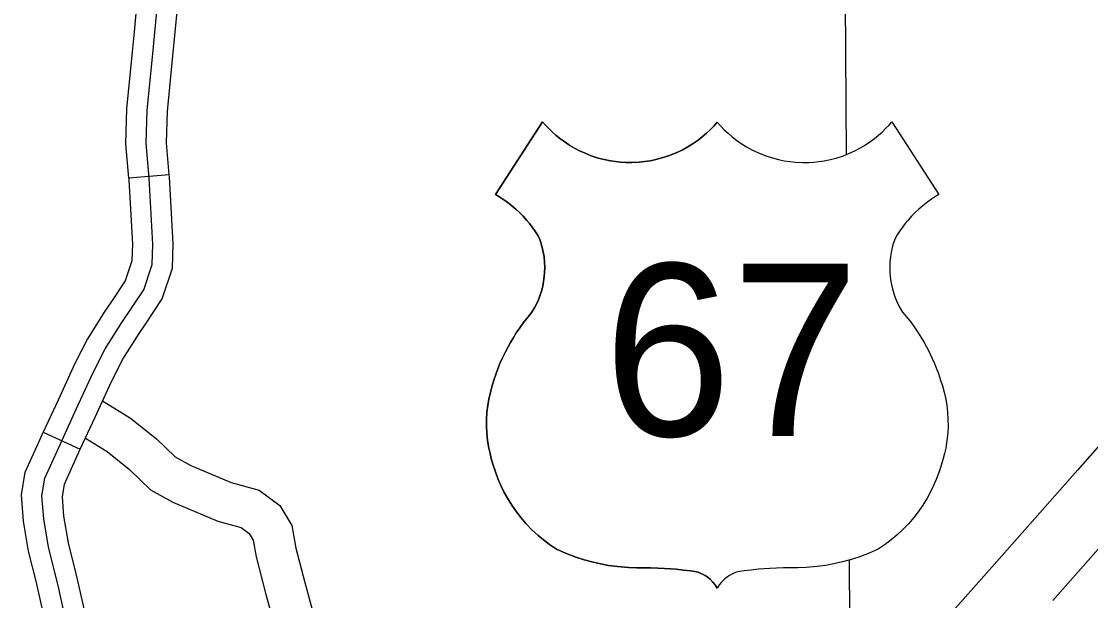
# Model space of a CAD drawing. Extents: x 813775 to 1157140, y 1757555 to 1979907.
# Drawn here: x 979534 to 987412, y 1818042 to 1822306 of the extents above; entities that cross this region are included whole.
import ezdxf

# ---------------------------------------------------------------- set-up
doc = ezdxf.new("R2010")
doc.units = 0
for name, color, linetype in [('Level 15', 7, 'Continuous'), ('Level 22', 7, 'Continuous'), ('Level 31', 7, 'Continuous'), ('Level 32', 7, 'Continuous'), ('Level 4', 7, 'Continuous'), ('Level 46', 7, 'Continuous'), ('Level 49', 7, 'Continuous')]:
    doc.layers.add(name, color=color, linetype=linetype)

msp = doc.modelspace()

# ---------------------------------------------------------------- linework, layer by layer
at = {"layer": 'Level 15'}
for points in [[(991888, 1823416.3), (991521.6, 1823756.5), (991336.1, 1823554.6), (990431.5, 1822529.6), (989477.6, 1821449.8), (989132.3, 1821065.9), (988302.4, 1820121.3), (987790.4, 1819540.6), (987316.7, 1819003.6), (986759.7, 1818373.2)], [(987134.4, 1818042.1), (987691.5, 1818672.7), (988165.4, 1819209.9), (988677.7, 1819791), (989506, 1820733.7), (989850.8, 1821117.1), (990806.3, 1822198.7), (991707.7, 1823220), (991888, 1823416.3)], [(986759.7, 1818373.2), (986339.4, 1817897.7), (986001.3, 1817503.1), (985944.5, 1817449), (985793.3, 1817275.3), (985424, 1816859.4), (984691.9, 1816028.6), (984377.9, 1815681.3), (984014, 1815250), (983490.7, 1814677.5), (983190.8, 1814336.2), (982880.5, 1813985.4), (982663.8, 1813760.4), (982462.1, 1813530.9), (982263.4, 1813315.4), (982133.9, 1813152.4), (982024.9, 1813020.9), (981933.9, 1812899.6), (981827.2, 1812735.1), (981672.2, 1812489.8), (981466, 1812121.9), (981144.9, 1811542.6)]]:
    msp.add_lwpolyline(points, dxfattribs=at)
at = {"layer": 'Level 22'}
for points in [[(984661.5, 1821564.5), (984635.2, 1821534.9), (984610.1, 1821509.1), (984581.5, 1821482.3), (984550.6, 1821455.9), (984520.8, 1821432.8), (984484.7, 1821407.5), (984445.9, 1821383.3), (984401.8, 1821359.1), (984345.8, 1821333.1), (984302.8, 1821316.4), (984254.2, 1821300.7), (984209.8, 1821289.1), (984168.8, 1821280.6), (984125.6, 1821274), (984085.8, 1821269.9), (984031.4, 1821267.3), (983987.2, 1821267.8), (983948.7, 1821270.2), (983912, 1821274.1), (983874.9, 1821279.7), (983828.2, 1821289.2), (983785, 1821300.4), (983732.3, 1821317.6), (983687.8, 1821335.2), (983647.4, 1821353.8), (983610.2, 1821373.2), (983576, 1821393.3), (983537.7, 1821418.5), (983502.6, 1821444.2), (983472.4, 1821468.9), (983446.8, 1821491.6), (983420.8, 1821516.7), (983395.3, 1821543.6), (983374.6, 1821567.3), (983028.4, 1821032), (983053.1, 1821017.2), (983082.6, 1820998), (983110.5, 1820978.2), (983147.7, 1820949.2), (983177.4, 1820923.6), (983203.7, 1820899), (983230.5, 1820871.8), (983258, 1820841.2), (983277.7, 1820817.5), (983297.1, 1820792.4), (983316.8, 1820764.9), (983336, 1820735.9), (983353.7, 1820701.9), (983367.1, 1820660.2), (983377.4, 1820618.8), (983385, 1820574.6), (983389.1, 1820533.7), (983390.5, 1820494), (983389.5, 1820456.9), (983387.1, 1820427.1), (983382.2, 1820390.7), (983375.4, 1820356.4), (983365.8, 1820319.3), (983355.4, 1820286.7), (983341.1, 1820250.2), (983318.6, 1820203), (983295.5, 1820165.9), (983267.7, 1820132.5), (983233.8, 1820089), (983206.3, 1820050.8), (983180.6, 1820012.7), (983157.1, 1819975.3), (983137.3, 1819941.7), (983119.9, 1819910.3), (983100.4, 1819872.8), (983079.5, 1819829.3), (983060.7, 1819786.5), (983047.7, 1819754.7), (983032.4, 1819714), (983015.5, 1819664.1), (983002.2, 1819622.7), (982989.6, 1819577.4), (982978, 1819524.8), (982970.2, 1819478.1), (982964.7, 1819429.3), (982961.5, 1819376.1), (982961.2, 1819326.1), (982963.5, 1819277.2), (982969.5, 1819219.6), (982978.4, 1819165.3), (982987.3, 1819124), (982996.8, 1819088), (983008.6, 1819047.1), (983024.5, 1818996.3), (983047.4, 1818934.6), (983067.1, 1818889.2), (983089.9, 1818842.6), (983115, 1818796.8), (983147.6, 1818744.2), (983181.3, 1818695.8), (983213.9, 1818653.8), (983250.9, 1818610.7), (983298.8, 1818561.1), (983339.4, 1818523.4), (983381.2, 1818488.5)], [(984661.5, 1821564.5), (984635.2, 1821534.9), (984610.1, 1821509.1), (984581.5, 1821482.3), (984550.6, 1821455.9), (984520.8, 1821432.8), (984484.7, 1821407.5), (984445.9, 1821383.3), (984401.8, 1821359.1), (984345.8, 1821333.1), (984302.8, 1821316.4), (984254.2, 1821300.7), (984209.8, 1821289.1), (984168.8, 1821280.6), (984125.6, 1821274), (984085.8, 1821269.9), (984031.4, 1821267.3), (983987.2, 1821267.8), (983948.7, 1821270.2), (983912, 1821274.1), (983874.9, 1821279.7), (983828.2, 1821289.2), (983785, 1821300.4), (983732.3, 1821317.6), (983687.8, 1821335.2), (983647.4, 1821353.8), (983610.2, 1821373.2), (983576, 1821393.3), (983537.7, 1821418.5), (983502.6, 1821444.2), (983472.4, 1821468.9), (983446.8, 1821491.6), (983420.8, 1821516.7), (983395.3, 1821543.6), (983374.6, 1821567.3), (983028.4, 1821032), (983053.1, 1821017.2), (983082.6, 1820998), (983110.5, 1820978.2), (983147.7, 1820949.2), (983177.4, 1820923.6), (983203.7, 1820899), (983230.5, 1820871.8), (983258, 1820841.2), (983277.7, 1820817.5), (983297.1, 1820792.4), (983316.8, 1820764.9), (983336, 1820735.9), (983353.7, 1820701.9), (983367.1, 1820660.2), (983377.4, 1820618.8), (983385, 1820574.6), (983389.1, 1820533.7), (983390.5, 1820494), (983389.5, 1820456.9), (983387.1, 1820427.1), (983382.2, 1820390.7), (983375.4, 1820356.4), (983365.8, 1820319.3), (983355.4, 1820286.7), (983341.1, 1820250.2), (983318.6, 1820203), (983295.5, 1820165.9), (983267.7, 1820132.5), (983233.8, 1820089), (983206.3, 1820050.8), (983180.6, 1820012.7), (983157.1, 1819975.3), (983137.3, 1819941.7), (983119.9, 1819910.3), (983100.4, 1819872.8), (983079.5, 1819829.3), (983060.7, 1819786.5), (983047.7, 1819754.7), (983032.4, 1819714), (983015.5, 1819664.1), (983002.2, 1819622.7), (982989.6, 1819577.4), (982978, 1819524.8), (982970.2, 1819478.1), (982964.7, 1819429.3), (982961.5, 1819376.1), (982961.2, 1819326.1), (982963.5, 1819277.2), (982969.5, 1819219.6), (982978.4, 1819165.3), (982987.3, 1819124), (982996.8, 1819088), (983008.6, 1819047.1), (983024.5, 1818996.3), (983047.4, 1818934.6), (983067.1, 1818889.2), (983089.9, 1818842.6), (983115, 1818796.8), (983147.6, 1818744.2), (983181.3, 1818695.8), (983213.9, 1818653.8), (983250.9, 1818610.7), (983298.8, 1818561.1), (983339.4, 1818523.4), (983381.2, 1818488.5)], [(984661.5, 1821564.5), (984687.8, 1821534.9), (984712.9, 1821509.1), (984741.5, 1821482.3), (984772.4, 1821455.9), (984802.2, 1821432.8), (984838.3, 1821407.5), (984877.1, 1821383.3), (984921.2, 1821359.1), (984977.2, 1821333.1), (985020.2, 1821316.4), (985068.8, 1821300.7), (985113.2, 1821289.1), (985154.2, 1821280.6), (985197.4, 1821274), (985237.2, 1821269.9), (985291.6, 1821267.3), (985335.8, 1821267.8), (985374.3, 1821270.2), (985411, 1821274.1), (985448.1, 1821279.7), (985494.8, 1821289.2), (985538, 1821300.4), (985590.6, 1821317.6), (985635.2, 1821335.2), (985675.6, 1821353.8), (985712.8, 1821373.2), (985747, 1821393.3), (985785.3, 1821418.5), (985820.4, 1821444.2), (985850.6, 1821468.9), (985876.2, 1821491.6), (985902.2, 1821516.7), (985927.7, 1821543.6), (985948.4, 1821567.3), (986294.6, 1821032), (986269.9, 1821017.2), (986240.4, 1820998), (986212.5, 1820978.2), (986175.3, 1820949.2), (986145.6, 1820923.6), (986119.3, 1820899), (986092.5, 1820871.8), (986065, 1820841.2), (986045.3, 1820817.5), (986025.9, 1820792.4), (986006.2, 1820764.9), (985987, 1820735.9), (985969.3, 1820701.9), (985955.9, 1820660.2), (985945.6, 1820618.8), (985938, 1820574.6), (985933.9, 1820533.7), (985932.5, 1820494), (985933.5, 1820456.9), (985935.9, 1820427.1), (985940.8, 1820390.7), (985947.6, 1820356.4), (985957.1, 1820319.3), (985967.6, 1820286.7), (985981.9, 1820250.2), (986004.4, 1820203), (986027.5, 1820165.9), (986055.3, 1820132.5), (986089.1, 1820089), (986116.7, 1820050.8), (986142.4, 1820012.7), (986165.9, 1819975.3), (986185.7, 1819941.7), (986203.1, 1819910.3), (986222.6, 1819872.8), (986243.5, 1819829.3), (986262.3, 1819786.5), (986275.3, 1819754.7), (986290.6, 1819714), (986307.5, 1819664.1), (986320.8, 1819622.7), (986333.4, 1819577.4), (986345, 1819524.8), (986352.8, 1819478.1), (986358.3, 1819429.3), (986361.5, 1819376.1), (986361.8, 1819326.1), (986359.5, 1819277.2), (986353.5, 1819219.6), (986344.6, 1819165.3), (986335.7, 1819124), (986326.2, 1819088), (986314.4, 1819047.1), (986298.5, 1818996.3), (986275.6, 1818934.6), (986255.9, 1818889.2), (986233.1, 1818842.6), (986208, 1818796.8), (986175.4, 1818744.2), (986141.7, 1818695.8), (986109.1, 1818653.8), (986072.1, 1818610.7), (986024.2, 1818561.1), (985983.6, 1818523.4), (985941.8, 1818488.5)], [(984661.5, 1821564.5), (984687.8, 1821534.9), (984712.9, 1821509.1), (984741.5, 1821482.3), (984772.4, 1821455.9), (984802.2, 1821432.8), (984838.3, 1821407.5), (984877.1, 1821383.3), (984921.2, 1821359.1), (984977.2, 1821333.1), (985020.2, 1821316.4), (985068.8, 1821300.7), (985113.2, 1821289.1), (985154.2, 1821280.6), (985197.4, 1821274), (985237.2, 1821269.9), (985291.6, 1821267.3), (985335.8, 1821267.8), (985374.3, 1821270.2), (985411, 1821274.1), (985448.1, 1821279.7), (985494.8, 1821289.2), (985538, 1821300.4), (985590.6, 1821317.6), (985635.2, 1821335.2), (985675.6, 1821353.8), (985712.8, 1821373.2), (985747, 1821393.3), (985785.3, 1821418.5), (985820.4, 1821444.2), (985850.6, 1821468.9), (985876.2, 1821491.6), (985902.2, 1821516.7), (985927.7, 1821543.6), (985948.4, 1821567.3), (986294.6, 1821032), (986269.9, 1821017.2), (986240.4, 1820998), (986212.5, 1820978.2), (986175.3, 1820949.2), (986145.6, 1820923.6), (986119.3, 1820899), (986092.5, 1820871.8), (986065, 1820841.2), (986045.3, 1820817.5), (986025.9, 1820792.4), (986006.2, 1820764.9), (985987, 1820735.9), (985969.3, 1820701.9), (985955.9, 1820660.2), (985945.6, 1820618.8), (985938, 1820574.6), (985933.9, 1820533.7), (985932.5, 1820494), (985933.5, 1820456.9), (985935.9, 1820427.1), (985940.8, 1820390.7), (985947.6, 1820356.4), (985957.1, 1820319.3), (985967.6, 1820286.7), (985981.9, 1820250.2), (986004.4, 1820203), (986027.5, 1820165.9), (986055.3, 1820132.5), (986089.1, 1820089), (986116.7, 1820050.8), (986142.4, 1820012.7), (986165.9, 1819975.3), (986185.7, 1819941.7), (986203.1, 1819910.3), (986222.6, 1819872.8), (986243.5, 1819829.3), (986262.3, 1819786.5), (986275.3, 1819754.7), (986290.6, 1819714), (986307.5, 1819664.1), (986320.8, 1819622.7), (986333.4, 1819577.4), (986345, 1819524.8), (986352.8, 1819478.1), (986358.3, 1819429.3), (986361.5, 1819376.1), (986361.8, 1819326.1), (986359.5, 1819277.2), (986353.5, 1819219.6), (986344.6, 1819165.3), (986335.7, 1819124), (986326.2, 1819088), (986314.4, 1819047.1), (986298.5, 1818996.3), (986275.6, 1818934.6), (986255.9, 1818889.2), (986233.1, 1818842.6), (986208, 1818796.8), (986175.4, 1818744.2), (986141.7, 1818695.8), (986109.1, 1818653.8), (986072.1, 1818610.7), (986024.2, 1818561.1), (985983.6, 1818523.4), (985941.8, 1818488.5)], [(983381.2, 1818488.5), (983424.6, 1818455.6), (983476.8, 1818421.5), (983542.3, 1818392.2), (983618.9, 1818362.8), (983681.5, 1818342.4), (983737.8, 1818326.9), (983801.4, 1818312.2), (983861.2, 1818301.2), (983925.4, 1818292.3), (984006.4, 1818285.4), (984068.3, 1818283.2), (984121.3, 1818283.5), (984172.8, 1818282.9), (984224.4, 1818281.3), (984273.3, 1818278.9), (984315.9, 1818276), (984357.9, 1818272.4), (984411.7, 1818266.9), (984464.3, 1818260.4), (984495.8, 1818255.9), (984521.9, 1818250.9), (984553.4, 1818237.8), (984571.4, 1818227.8), (984587.2, 1818217.4), (984608.8, 1818200), (984629.4, 1818179), (984646.2, 1818157.4), (984661.5, 1818132.5)], [(983381.2, 1818488.5), (983424.6, 1818455.6), (983476.8, 1818421.5), (983542.3, 1818392.2), (983618.9, 1818362.8), (983681.5, 1818342.4), (983737.8, 1818326.9), (983801.4, 1818312.2), (983861.2, 1818301.2), (983925.4, 1818292.3), (984006.4, 1818285.4), (984068.3, 1818283.2), (984121.3, 1818283.5), (984172.8, 1818282.9), (984224.4, 1818281.3), (984273.3, 1818278.9), (984315.9, 1818276), (984357.9, 1818272.4), (984411.7, 1818266.9), (984464.3, 1818260.4), (984495.8, 1818255.9), (984521.9, 1818250.9), (984553.4, 1818237.8), (984571.4, 1818227.8), (984587.2, 1818217.4), (984608.8, 1818200), (984629.4, 1818179), (984646.2, 1818157.4), (984661.5, 1818132.5)], [(985941.8, 1818488.5), (985898.4, 1818455.6), (985846.2, 1818421.5), (985780.7, 1818392.2), (985704.1, 1818362.8), (985641.5, 1818342.4), (985585.2, 1818326.9), (985521.6, 1818312.2), (985461.8, 1818301.2), (985397.6, 1818292.3), (985316.6, 1818285.4), (985254.7, 1818283.2), (985201.7, 1818283.5), (985150.2, 1818282.9), (985098.6, 1818281.3), (985049.7, 1818278.9), (985007.1, 1818276), (984965.1, 1818272.4), (984911.3, 1818266.9), (984858.7, 1818260.4), (984827.2, 1818255.9), (984801.1, 1818250.9), (984769.6, 1818237.8), (984751.5, 1818227.8), (984735.8, 1818217.4), (984714.2, 1818200), (984693.6, 1818179), (984676.7, 1818157.4), (984661.5, 1818132.5)], [(985941.8, 1818488.5), (985898.4, 1818455.6), (985846.2, 1818421.5), (985780.7, 1818392.2), (985704.1, 1818362.8), (985641.5, 1818342.4), (985585.2, 1818326.9), (985521.6, 1818312.2), (985461.8, 1818301.2), (985397.6, 1818292.3), (985316.6, 1818285.4), (985254.7, 1818283.2), (985201.7, 1818283.5), (985150.2, 1818282.9), (985098.6, 1818281.3), (985049.7, 1818278.9), (985007.1, 1818276), (984965.1, 1818272.4), (984911.3, 1818266.9), (984858.7, 1818260.4), (984827.2, 1818255.9), (984801.1, 1818250.9), (984769.6, 1818237.8), (984751.5, 1818227.8), (984735.8, 1818217.4), (984714.2, 1818200), (984693.6, 1818179), (984676.7, 1818157.4), (984661.5, 1818132.5)]]:
    msp.add_lwpolyline(points, dxfattribs=at)
at = {"layer": 'Level 31'}
for p, q in [((980623.8, 1821176.7), (980324.9, 1821151)), ((980324.9, 1821151), (980324.9, 1821151)), ((979696, 1819281.5), (979968.7, 1819156.5))]:
    msp.add_line(p, q, dxfattribs=at)
for points in [[(980366.9, 1822230.4), (980410.6, 1822688.4), (980434, 1822882.3), (980466.2, 1823279.5)], [(980665.6, 1822201.9), (980708.9, 1822656.2), (980732.5, 1822852.2), (980765.2, 1823255.2)], [(980324.9, 1821151), (980303, 1821405.6), (980312.3, 1821663.6), (980352.7, 1822081.1), (980366.9, 1822230.4)], [(980623.8, 1821176.7), (980603.4, 1821413.1), (980611.8, 1821643.7), (980651.3, 1822052.5), (980665.6, 1822201.9)], [(980443.3, 1820071), (980571.4, 1820263.4), (980646.9, 1820490), (980652.1, 1820669.4), (980625, 1821162.3), (980623.8, 1821176.7)], [(980324.9, 1821151), (980325.7, 1821141.1), (980351.9, 1820665.6), (980348.3, 1820542.9), (980299.5, 1820396.3), (980193.6, 1820237.3)], [(980193.6, 1820237.3), (980149.9, 1820171.8), (980021.1, 1819969.1), (979927.7, 1819786.8), (979804.7, 1819518.6), (979696, 1819281.5)], [(979968.7, 1819156.5), (980077.4, 1819393.6), (980197.6, 1819655.8), (980281.7, 1819819.9), (980401.4, 1820008.2), (980443.3, 1820071)], [(979647.2, 1818166.1), (979587.3, 1818405.8), (979549.7, 1818626.8), (979534.4, 1818821.1), (979563, 1818987.2), (979673.1, 1819231.6), (979696, 1819281.5)], [(979938.2, 1818238.8), (979881.1, 1818467.3), (979847.7, 1818663.9), (979836.4, 1818807.2), (979852.2, 1818898.7), (979946.2, 1819107.5), (979968.7, 1819156.5)], [(980205.9, 1817224.2), (980104.9, 1817566.6), (980013.1, 1817908.1), (979951.2, 1818186.7), (979938.2, 1818238.8)], [(979918.2, 1817139.3), (979816.2, 1817485.2), (979721.7, 1817836.6), (979659.2, 1818117.8), (979647.2, 1818166.1)]]:
    msp.add_lwpolyline(points, dxfattribs=at)
at = {"layer": 'Level 32'}
msp.add_lwpolyline([(980062.1, 1817181.8), (979960.6, 1817525.9), (979867.4, 1817872.4), (979805.2, 1818152.3), (979734.2, 1818436.6), (979698.7, 1818645.3), (979685.4, 1818814.2), (979707.6, 1818943), (979809.7, 1819169.5), (979941, 1819456.1), (980062.6, 1819721.3), (980151.4, 1819894.5), (980275.7, 1820090), (980435.4, 1820329.9), (980497.6, 1820516.5), (980502, 1820667.5), (980475.4, 1821151.7), (980453.2, 1821409.4), (980462.1, 1821653.7), (980502, 1822066.8), (980559.7, 1822672.3), (980583.2, 1822867.3)], dxfattribs=at)
at = {"layer": 'Level 4'}
for points in [[(985645.5, 1828545), (985605, 1822459.9), (985612.5, 1821324.7)], [(985632.3, 1818337.7), (985638.1, 1817462.4)]]:
    msp.add_lwpolyline(points, dxfattribs=at)
at = {"layer": 'Level 46'}
for points in [[(980132.4, 1819513.6), (980339.2, 1819384.9), (980529.7, 1819232.3), (980666.6, 1819101.4), (980782.3, 1819036.8), (981080.3, 1818910.7), (981285.2, 1818854.1), (981439, 1818742.2), (981527.3, 1818594.9), (981557, 1818427.5), (981623.4, 1818174.4), (981739.1, 1817752), (981900.6, 1817438.2)], [(980006.4, 1819238.7), (980165.6, 1819139.6), (980331.9, 1819006.4), (980486.9, 1818858.2), (980650.3, 1818766.9), (980981.5, 1818626.8), (981152.8, 1818579.5), (981213.1, 1818535.6), (981241.6, 1818488), (981263.8, 1818363.2), (981333.6, 1818096.8), (981458, 1817642.6), (981561.2, 1817442.1)]]:
    msp.add_lwpolyline(points, dxfattribs=at)
at = {"layer": 'Level 49'}
for points in [[(983381.2, 1818488.5), (983339.4, 1818523.4), (983298.8, 1818561.1), (983250.9, 1818610.7), (983213.9, 1818653.8), (983181.3, 1818695.8), (983147.6, 1818744.2), (983115, 1818796.8), (983089.9, 1818842.6), (983067.1, 1818889.2), (983047.4, 1818934.6), (983024.5, 1818996.3), (983008.6, 1819047.1), (982996.8, 1819088), (982987.3, 1819124), (982978.4, 1819165.3), (982969.5, 1819219.6), (982963.5, 1819277.2), (982961.2, 1819326.1), (982961.5, 1819376.1), (982964.7, 1819429.3), (982970.2, 1819478.1), (982978, 1819524.8), (982989.6, 1819577.4), (983002.2, 1819622.7), (983015.5, 1819664.1), (983032.4, 1819714), (983047.7, 1819754.7), (983060.7, 1819786.5), (983079.5, 1819829.3), (983100.4, 1819872.8), (983119.9, 1819910.3), (983137.3, 1819941.7), (983157.1, 1819975.3), (983180.6, 1820012.7), (983206.3, 1820050.8), (983233.8, 1820089), (983267.7, 1820132.5), (983295.5, 1820165.9), (983318.6, 1820203), (983341.1, 1820250.2), (983355.4, 1820286.7), (983365.8, 1820319.3), (983375.4, 1820356.4), (983382.2, 1820390.7), (983387.1, 1820427.1), (983389.5, 1820456.9), (983390.5, 1820494), (983389.1, 1820533.7), (983385, 1820574.6), (983377.4, 1820618.8), (983367.1, 1820660.2), (983353.7, 1820701.9), (983336, 1820735.9), (983316.8, 1820764.9), (983297.1, 1820792.4), (983277.7, 1820817.5), (983258, 1820841.2), (983230.5, 1820871.8), (983203.7, 1820899), (983177.4, 1820923.6), (983147.7, 1820949.2), (983110.5, 1820978.2), (983082.6, 1820998), (983053.1, 1821017.2), (983028.4, 1821032), (983374.6, 1821567.3), (983395.3, 1821543.6), (983420.8, 1821516.7), (983446.8, 1821491.6), (983472.4, 1821468.9), (983502.6, 1821444.2), (983537.7, 1821418.5), (983576, 1821393.3), (983610.2, 1821373.2), (983647.4, 1821353.8), (983687.8, 1821335.2), (983732.3, 1821317.6), (983785, 1821300.4), (983828.2, 1821289.2), (983874.9, 1821279.7), (983912, 1821274.1), (983948.7, 1821270.2), (983987.2, 1821267.8), (984031.4, 1821267.3), (984085.8, 1821269.9), (984125.6, 1821274), (984168.8, 1821280.6), (984209.8, 1821289.1), (984254.2, 1821300.7), (984302.8, 1821316.4), (984345.8, 1821333.1), (984401.8, 1821359.1), (984445.9, 1821383.3), (984484.7, 1821407.5), (984520.8, 1821432.8), (984550.6, 1821455.9), (984581.5, 1821482.3), (984610.1, 1821509.1), (984635.2, 1821534.9), (984661.5, 1821564.5)], [(984661.5, 1821564.5), (984687.8, 1821534.9), (984712.9, 1821509.1), (984741.5, 1821482.3), (984772.4, 1821455.9), (984802.2, 1821432.8), (984838.3, 1821407.5), (984877.1, 1821383.3), (984921.2, 1821359.1), (984977.2, 1821333.1), (985020.2, 1821316.4), (985068.8, 1821300.7), (985113.2, 1821289.1), (985154.2, 1821280.6), (985197.4, 1821274), (985237.2, 1821269.9), (985291.6, 1821267.3), (985335.8, 1821267.8), (985374.3, 1821270.2), (985411, 1821274.1), (985448.1, 1821279.7), (985494.8, 1821289.2), (985538, 1821300.4), (985590.6, 1821317.6), (985635.2, 1821335.2), (985675.6, 1821353.8), (985712.8, 1821373.2), (985747, 1821393.3), (985785.3, 1821418.5), (985820.4, 1821444.2), (985850.6, 1821468.9), (985876.2, 1821491.6), (985902.2, 1821516.7), (985927.7, 1821543.6), (985948.4, 1821567.3), (986294.6, 1821032), (986269.9, 1821017.2), (986240.4, 1820998), (986212.5, 1820978.2), (986175.3, 1820949.2), (986145.6, 1820923.6), (986119.3, 1820899), (986092.5, 1820871.8), (986065, 1820841.2), (986045.3, 1820817.5), (986025.9, 1820792.4), (986006.2, 1820764.9), (985987, 1820735.9), (985969.3, 1820701.9), (985955.9, 1820660.2), (985945.6, 1820618.8), (985938, 1820574.6), (985933.9, 1820533.7), (985932.5, 1820494), (985933.5, 1820456.9), (985935.9, 1820427.1), (985940.8, 1820390.7), (985947.6, 1820356.4), (985957.1, 1820319.3), (985967.6, 1820286.7), (985981.9, 1820250.2), (986004.4, 1820203), (986027.5, 1820165.9), (986055.3, 1820132.5), (986089.1, 1820089), (986116.7, 1820050.8), (986142.4, 1820012.7), (986165.9, 1819975.3), (986185.7, 1819941.7), (986203.1, 1819910.3), (986222.6, 1819872.8), (986243.5, 1819829.3), (986262.3, 1819786.5), (986275.3, 1819754.7), (986290.6, 1819714), (986307.5, 1819664.1), (986320.8, 1819622.7), (986333.4, 1819577.4), (986345, 1819524.8), (986352.8, 1819478.1), (986358.3, 1819429.3), (986361.5, 1819376.1), (986361.8, 1819326.1), (986359.5, 1819277.2), (986353.5, 1819219.6), (986344.6, 1819165.3), (986335.7, 1819124), (986326.2, 1819088), (986314.4, 1819047.1), (986298.5, 1818996.3), (986275.6, 1818934.6), (986255.9, 1818889.2), (986233.1, 1818842.6), (986208, 1818796.8), (986175.4, 1818744.2), (986141.7, 1818695.8), (986109.1, 1818653.8), (986072.1, 1818610.7), (986024.2, 1818561.1), (985983.6, 1818523.4), (985941.8, 1818488.5)], [(984661.5, 1818132.5), (984646.2, 1818157.4), (984629.4, 1818179), (984608.8, 1818200), (984587.2, 1818217.4), (984571.4, 1818227.8), (984553.4, 1818237.8), (984521.9, 1818250.9), (984495.8, 1818255.9), (984464.3, 1818260.4), (984411.7, 1818266.9), (984357.9, 1818272.4), (984315.9, 1818276), (984273.3, 1818278.9), (984224.4, 1818281.3), (984172.8, 1818282.9), (984121.3, 1818283.5), (984068.3, 1818283.2), (984006.4, 1818285.4), (983925.4, 1818292.3), (983861.2, 1818301.2), (983801.4, 1818312.2), (983737.8, 1818326.9), (983681.5, 1818342.4), (983618.9, 1818362.8), (983542.3, 1818392.2), (983476.8, 1818421.5), (983424.6, 1818455.6), (983381.2, 1818488.5)], [(985941.8, 1818488.5), (985898.4, 1818455.6), (985846.2, 1818421.5), (985780.7, 1818392.2), (985704.1, 1818362.8), (985641.5, 1818342.4), (985585.2, 1818326.9), (985521.6, 1818312.2), (985461.8, 1818301.2), (985397.6, 1818292.3), (985316.6, 1818285.4), (985254.7, 1818283.2), (985201.7, 1818283.5), (985150.2, 1818282.9), (985098.6, 1818281.3), (985049.7, 1818278.9), (985007.1, 1818276), (984965.1, 1818272.4), (984911.3, 1818266.9), (984858.7, 1818260.4), (984827.2, 1818255.9), (984801.1, 1818250.9), (984769.6, 1818237.8), (984751.5, 1818227.8), (984735.8, 1818217.4), (984714.2, 1818200), (984693.6, 1818179), (984676.7, 1818157.4), (984661.5, 1818132.5)]]:
    msp.add_lwpolyline(points, dxfattribs=at)

# ---------------------------------------------------------------- texts
at = {"layer": 'Level 22'}
msp.add_text('67', height=1267.2, dxfattribs=at).set_placement((983823.9, 1819254.7))
msp.add_text('67', height=1267.2, dxfattribs=at).set_placement((983823.9, 1819254.7))

doc.saveas('drawing.dxf')
